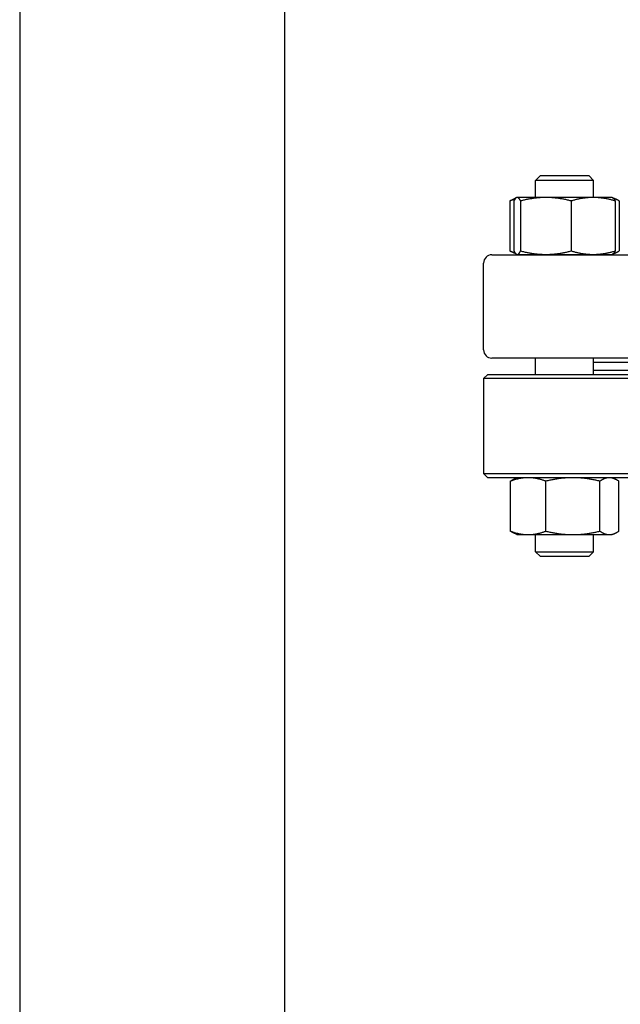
# Model space of a CAD drawing. Header units: inches. Extents: x 18 to 846, y -44 to 561.
# Tile 573 of 637: x 421 to 430, y 444 to 459. Entities that reach past the tile are written whole.
import ezdxf

# ---------------------------------------------------------------- set-up
doc = ezdxf.new("R2010")
doc.units = ezdxf.units.IN
doc.header["$LTSCALE"] = 24
doc.header["$MEASUREMENT"] = 0
doc.layers.add('Visible (ANSI)', color=7, linetype='Continuous', lineweight=30)

msp = doc.modelspace()

# ---------------------------------------------------------------- linework, layer by layer
at = {"layer": 'Visible (ANSI)'}
for p, q in [((420.67843, 512.99548), (420.67843, 416.08668)), ((424.67843, 432.1744), (424.67843, 502.66149)), ((428.53533, 456.90168), (428.46241, 456.82877)), ((429.33741, 456.82877), (428.46241, 456.82877)), ((428.46241, 456.57068), (428.46241, 456.82877)), ((428.53533, 456.90168), (429.26449, 456.90168)), ((429.26449, 456.90168), (429.33741, 456.82877)), ((429.33741, 456.57068), (429.33741, 456.82877)), ((428.07579, 456.51882), (428.07579, 455.76355)), ((428.17558, 456.5682), (428.11857, 456.54161)), ((428.13592, 456.51882), (428.13592, 455.76355)), ((428.18091, 456.57068), (428.17558, 456.5682)), ((428.18621, 456.57068), (428.18091, 456.57068)), ((428.61848, 456.57068), (428.18621, 456.57068)), ((428.23649, 456.51882), (428.23649, 455.76355)), ((429.33219, 456.57068), (428.61848, 456.57068)), ((429.00048, 456.51882), (429.00048, 455.76355)), ((429.61891, 456.57068), (429.33219, 456.57068)), ((429.61891, 456.57068), (429.62424, 456.5682)), ((429.62424, 456.5682), (429.68125, 456.54161)), ((429.6639, 456.51882), (429.6639, 455.76355)), ((429.72403, 456.51882), (429.72403, 455.76355)), ((427.80343, 455.70668), (442.55343, 455.70668)), ((428.17558, 455.71417), (428.11857, 455.74075)), ((428.18091, 455.71168), (428.17558, 455.71417)), ((428.18091, 455.71168), (428.18621, 455.71168)), ((428.18621, 455.71168), (428.61848, 455.71168)), ((428.46241, 455.70668), (428.46241, 455.71168)), ((428.61848, 455.71168), (429.33219, 455.71168)), ((429.33219, 455.71168), (429.61891, 455.71168)), ((429.33741, 455.70668), (429.33741, 455.71168)), ((429.61891, 455.71168), (429.62424, 455.71417)), ((429.62424, 455.71417), (429.68125, 455.74075)), ((427.67843, 454.27168), (427.67843, 455.58168)), ((442.55343, 454.14668), (427.80343, 454.14668)), ((428.46241, 453.90168), (428.46241, 454.14668)), ((429.33741, 453.90168), (429.33741, 454.14668)), ((430.14473, 454.08168), (429.33741, 454.08168)), ((427.74093, 453.90168), (427.67843, 453.83918)), ((427.67843, 453.83918), (427.67843, 452.40418)), ((442.67843, 453.83918), (427.67843, 453.83918)), ((427.74093, 453.90168), (442.61593, 453.90168)), ((430.14473, 453.96168), (429.33741, 453.96168)), ((427.67843, 452.40418), (442.67843, 452.40418)), ((427.74093, 452.34168), (427.67843, 452.40418)), ((442.61593, 452.34168), (427.74093, 452.34168)), ((428.18091, 452.34168), (428.13512, 452.32033)), ((429.61891, 452.34168), (429.6647, 452.32033)), ((428.08248, 451.53455), (428.08248, 452.28982)), ((428.61696, 451.53455), (428.61696, 452.28982)), ((429.43439, 451.53455), (429.43439, 452.28982)), ((429.71734, 451.53455), (429.71734, 452.28982)), ((428.18091, 451.48268), (428.13512, 451.50403)), ((428.18091, 451.48268), (428.34972, 451.48268)), ((428.34972, 451.48268), (429.02567, 451.48268)), ((428.46241, 451.2246), (428.46241, 451.48268)), ((429.02567, 451.48268), (429.57587, 451.48268)), ((429.33741, 451.2246), (429.33741, 451.48268)), ((429.57587, 451.48268), (429.61891, 451.48268)), ((429.61891, 451.48268), (429.6647, 451.50403)), ((428.46241, 451.2246), (429.33741, 451.2246)), ((428.53533, 451.15168), (428.46241, 451.2246)), ((429.26449, 451.15168), (428.53533, 451.15168)), ((429.26449, 451.15168), (429.33741, 451.2246))]:
    msp.add_line(p, q, dxfattribs=at)
for radius in [7.5, 7]:
    msp.add_circle((435.17843, 465.08668), radius, dxfattribs=at)
for centre, radius, start, end in [((435.17843, 465.08668), 7.7, 307.04478, 232.95522), ((427.80343, 455.58168), 0.125, 90, 180), ((427.80343, 454.27168), 0.125, 180, 270)]:
    msp.add_arc(centre, radius, start, end, dxfattribs=at)
for points, weights in [([(428.15109, 456.54446), (428.11473, 456.53392), (428.07579, 456.51882)], [1.01541962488, 1.01076049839, 1]), ([(428.07579, 456.51882), (428.09783, 456.53194), (428.11857, 456.54161)], [1, 1.00934096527, 1.01408417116]), ([(428.18621, 456.57068), (428.16287, 456.57068), (428.13592, 456.51882)], [1, 1.0379548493, 1]), ([(428.23649, 456.51882), (428.20954, 456.57068), (428.18621, 456.57068)], [1, 1.0379548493, 1]), ([(428.61848, 456.57068), (428.4412, 456.57068), (428.23649, 456.51882)], [1, 1.0379548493, 1]), ([(429.00048, 456.51882), (428.79577, 456.57068), (428.61848, 456.57068)], [1, 1.0379548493, 1]), ([(429.33219, 456.57068), (429.17824, 456.57068), (429.00048, 456.51882)], [1, 1.0379548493, 1]), ([(429.6639, 456.51882), (429.48614, 456.57068), (429.33219, 456.57068)], [1, 1.0379548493, 1]), ([(429.62424, 456.5682), (429.64272, 456.55958), (429.6639, 456.51882)], [1.01304319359, 1.02958951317, 1]), ([(429.72403, 456.51882), (429.67812, 456.54616), (429.63695, 456.55886)], [1, 1.01965956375, 1.01895290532]), ([(428.11857, 455.74075), (428.09783, 455.75042), (428.07579, 455.76355)], [1.01408417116, 1.00934096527, 1]), ([(428.07579, 455.76355), (428.11473, 455.74845), (428.15109, 455.7379)], [1, 1.01076049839, 1.01541962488]), ([(428.13592, 455.76355), (428.16287, 455.71168), (428.18621, 455.71168)], [1, 1.0379548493, 1]), ([(428.18621, 455.71168), (428.20954, 455.71168), (428.23649, 455.76355)], [1, 1.0379548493, 1]), ([(428.23649, 455.76355), (428.4412, 455.71168), (428.61848, 455.71168)], [1, 1.0379548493, 1]), ([(428.61848, 455.71168), (428.79577, 455.71168), (429.00048, 455.76355)], [1, 1.0379548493, 1]), ([(429.00048, 455.76355), (429.17824, 455.71168), (429.33219, 455.71168)], [1, 1.0379548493, 1]), ([(429.33219, 455.71168), (429.48614, 455.71168), (429.6639, 455.76355)], [1, 1.0379548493, 1]), ([(429.6639, 455.76355), (429.64272, 455.72279), (429.62424, 455.71417)], [1, 1.02958951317, 1.01304319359]), ([(429.63695, 455.72351), (429.67812, 455.7362), (429.72403, 455.76355)], [1.01895290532, 1.01965956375, 1]), ([(428.34972, 452.34168), (428.22569, 452.34168), (428.08248, 452.28982)], [1, 1.0379548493, 1]), ([(428.61696, 452.28982), (428.47375, 452.34168), (428.34972, 452.34168)], [1, 1.0379548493, 1]), ([(429.02567, 452.34168), (428.83599, 452.34168), (428.61696, 452.28982)], [1, 1.0379548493, 1]), ([(429.43439, 452.28982), (429.21536, 452.34168), (429.02567, 452.34168)], [1, 1.0379548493, 1]), ([(429.57587, 452.34168), (429.51021, 452.34168), (429.43439, 452.28982)], [1, 1.0379548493, 1]), ([(429.71734, 452.28982), (429.64152, 452.34168), (429.57587, 452.34168)], [1, 1.0379548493, 1]), ([(428.08248, 452.28982), (428.10988, 452.30856), (428.13512, 452.32033)], [1, 1.01339325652, 1.01733426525]), ([(428.13512, 451.50403), (428.10988, 451.5158), (428.08248, 451.53455)], [1.01733426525, 1.01339325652, 1]), ([(428.08248, 451.53455), (428.22569, 451.48268), (428.34972, 451.48268)], [1, 1.0379548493, 1]), ([(428.34972, 451.48268), (428.47375, 451.48268), (428.61696, 451.53455)], [1, 1.0379548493, 1]), ([(428.61696, 451.53455), (428.83599, 451.48268), (429.02567, 451.48268)], [1, 1.0379548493, 1]), ([(429.02567, 451.48268), (429.21536, 451.48268), (429.43439, 451.53455)], [1, 1.0379548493, 1]), ([(429.43439, 451.53455), (429.51021, 451.48268), (429.57587, 451.48268)], [1, 1.0379548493, 1]), ([(429.57587, 451.48268), (429.64152, 451.48268), (429.71734, 451.53455)], [1, 1.0379548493, 1])]:
    msp.add_rational_spline(points, weights, degree=2, dxfattribs=at)

doc.saveas('drawing.dxf')
